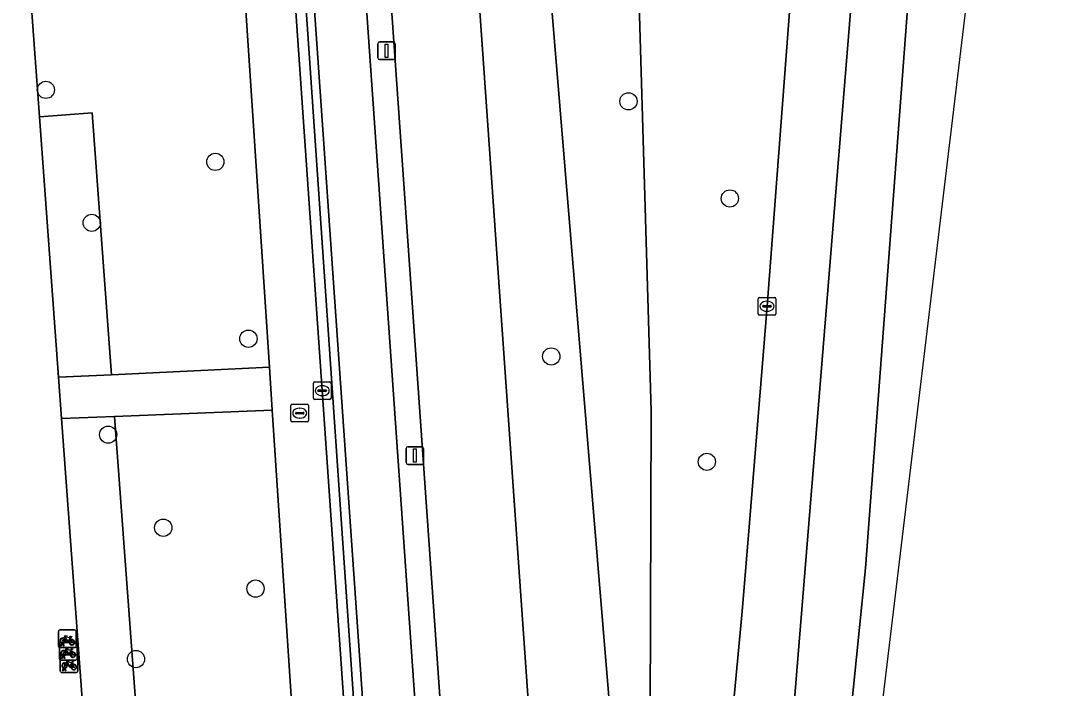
# Model space of a CAD drawing. Extents: x 161248 to 161848, y 384871 to 385383.
# Drawn here: x 161787.4 to 161846.3, y 385268.7 to 385306.6 of the extents above; entities that cross this region are included whole.
import ezdxf

# ---------------------------------------------------------------- set-up
doc = ezdxf.new("R2010")
doc.units = 0
for name, color, linetype in [('IMGEO_Berm_groen', 7, 'Continuous'), ('IMGEO_Berm_open', 7, 'Continuous'), ('IMGEO_Boom', 7, 'Continuous'), ('IMGEO_Fietsenrek', 7, 'Continuous'), ('IMGEO_Fietspad_open', 7, 'Continuous'), ('IMGEO_Groenvoorziening', 7, 'Continuous'), ('IMGEO_Kolk', 7, 'Continuous'), ('IMGEO_Lichtmast', 7, 'Continuous'), ('IMGEO_Muur', 7, 'Continuous'), ('IMGEO_Rijbaan_regionaal_gesloten', 7, 'Continuous'), ('IMGEO_Rioolput', 7, 'Continuous'), ('IMGEO_Voetpad_open', 7, 'Continuous')]:
    doc.layers.add(name, color=color, linetype=linetype)

msp = doc.modelspace()

# ---------------------------------------------------------------- linework, layer by layer
at = {"layer": 'IMGEO_Berm_groen'}
for points in [[(161812.969, 385355.46), (161812.468, 385351.533), (161810.363, 385351.383), (161810.451, 385350.052), (161811.078, 385340.796), (161817.448, 385250), (161818.054, 385241.62), (161819.519, 385220.338), (161820.763, 385202.038)], [(161832.415, 385338.59), (161830.939, 385351.516), (161830.805, 385352.903), (161829.794, 385352.948), (161829.262, 385352.972), (161828.775, 385352.994), (161827.957, 385346.444), (161827.714, 385344.496), (161826.852, 385340.216), (161824.925, 385332.823), (161823.326, 385328.009), (161822.02, 385322.916), (161823.145, 385284.452), (161823.031, 385250), (161823.001, 385241.01), (161822.257, 385250), (161815.82, 385327.746), (161816.166, 385334.74)], [(161816.166, 385334.74), (161815.82, 385327.746), (161822.257, 385250), (161823.001, 385241.01), (161823.031, 385250), (161823.145, 385284.452), (161822.02, 385322.916)], [(161825.632, 385244.355), (161825.773, 385247.608), (161826.033, 385250), (161826.86, 385257.604), (161828.314, 385273.073), (161828.725, 385278.097), (161829.723, 385290.378), (161831.359, 385311.824), (161832.467, 385327.037)]]:
    msp.add_lwpolyline(points, dxfattribs=at)
at = {"layer": 'IMGEO_Berm_open'}
for points in [[(161815.94, 385200.171), (161808.13, 385311.584)], [(161806.751, 385311.045), (161806.814, 385309.979), (161813.652, 385212.427), (161814.159, 385203.908), (161812.029, 385175.625), (161806.85, 385157.128), (161811.067, 385156.299), (161814.594, 385173.374), (161814.649, 385173.627), (161814.701, 385173.881), (161815.159, 385176.71), (161815.233, 385177.375), (161815.355, 385178.591), (161815.704, 385181.821)]]:
    msp.add_lwpolyline(points, dxfattribs=at)
at = {"layer": 'IMGEO_Boom'}
for centre in [(161788.823, 385302.649), (161821.863, 385301.998), (161798.434, 385298.566), (161827.615, 385296.49), (161791.427, 385295.109), (161800.309, 385288.537), (161817.486, 385287.53), (161792.357, 385283.099), (161826.31, 385281.557), (161795.482, 385277.82), (161800.713, 385274.369), (161793.933, 385270.37)]:
    msp.add_circle(centre, 0.489, dxfattribs=at)
at = {"layer": 'IMGEO_Fietsenrek'}
for p, q in [((161789.538, 385271.097), (161789.538, 385271.938)), ((161789.538, 385271.938), (161789.538, 385271.097)), ((161789.613, 385272.022), (161790.454, 385272.022)), ((161790.454, 385272.022), (161789.613, 385272.022)), ((161790.538, 385271.947), (161790.538, 385271.106)), ((161790.538, 385271.106), (161790.538, 385271.947)), ((161789.59, 385270.394), (161789.59, 385271.235)), ((161789.59, 385271.235), (161789.59, 385270.394)), ((161789.665, 385271.319), (161790.506, 385271.319)), ((161790.506, 385271.319), (161789.665, 385271.319)), ((161789.665, 385271.106), (161789.704, 385271.266)), ((161789.734, 385271.254), (161789.699, 385271.106)), ((161789.776, 385271.278), (161789.775, 385271.282)), ((161789.817, 385271.106), (161789.783, 385271.248)), ((161789.807, 385271.289), (161789.808, 385271.282)), ((161789.815, 385271.252), (161789.85, 385271.106)), ((161790.225, 385271.571), (161790.261, 385271.476)), ((161790.59, 385271.244), (161790.59, 385270.403)), ((161790.59, 385270.403), (161790.59, 385271.244)), ((161790.463, 385271.022), (161789.622, 385271.022)), ((161789.622, 385271.022), (161790.463, 385271.022)), ((161789.699, 385271.106), (161789.665, 385271.106)), ((161789.716, 385270.615), (161790.557, 385270.615)), ((161790.557, 385270.615), (161789.716, 385270.615)), ((161789.85, 385271.106), (161789.817, 385271.106)), ((161790.277, 385270.868), (161790.313, 385270.773)), ((161789.641, 385269.69), (161789.641, 385270.531)), ((161789.641, 385270.531), (161789.641, 385269.69)), ((161790.515, 385270.319), (161789.674, 385270.319)), ((161789.674, 385270.319), (161790.515, 385270.319)), ((161789.717, 385270.403), (161789.756, 385270.563)), ((161789.751, 385270.403), (161789.717, 385270.403)), ((161789.786, 385270.551), (161789.751, 385270.403)), ((161789.828, 385270.575), (161789.827, 385270.579)), ((161789.869, 385270.403), (161789.835, 385270.545)), ((161789.859, 385270.586), (161789.86, 385270.579)), ((161789.867, 385270.549), (161789.902, 385270.403)), ((161789.902, 385270.403), (161789.869, 385270.403)), ((161790.328, 385270.164), (161790.364, 385270.069)), ((161790.641, 385270.54), (161790.641, 385269.699)), ((161790.641, 385269.699), (161790.641, 385270.54)), ((161790.566, 385269.615), (161789.725, 385269.615)), ((161789.725, 385269.615), (161790.566, 385269.615)), ((161789.768, 385269.699), (161789.807, 385269.859)), ((161789.802, 385269.699), (161789.768, 385269.699)), ((161789.837, 385269.847), (161789.802, 385269.699)), ((161789.879, 385269.871), (161789.878, 385269.875)), ((161789.92, 385269.699), (161789.886, 385269.841)), ((161789.91, 385269.882), (161789.911, 385269.875)), ((161789.918, 385269.845), (161789.953, 385269.699)), ((161789.953, 385269.699), (161789.92, 385269.699))]:
    msp.add_line(p, q, dxfattribs=at)
for points in [[(161789.872, 385271.496), (161789.82, 385271.406), (161789.78, 385271.381), (161789.781, 385271.428), (161789.836, 385271.522)], [(161789.851, 385271.548), (161789.946, 385271.712), (161790.032, 385271.698), (161790.034, 385271.689), (161789.978, 385271.678), (161789.951, 385271.633), (161790.207, 385271.592)], [(161790.147, 385271.304), (161790.097, 385271.304), (161789.906, 385271.555), (161789.887, 385271.523)], [(161790.194, 385271.567), (161789.937, 385271.608), (161789.92, 385271.579), (161790.087, 385271.359), (161790.194, 385271.567)], [(161790.242, 385271.469), (161790.212, 385271.546), (161790.103, 385271.328), (161790.146, 385271.328)], [(161790.176, 385271.328), (161790.296, 385271.327), (161790.252, 385271.441)], [(161790.272, 385271.448), (161790.327, 385271.303), (161790.177, 385271.303)], [(161790.207, 385271.592), (161790.232, 385271.641), (161790.226, 385271.645), (161790.203, 385271.649), (161790.191, 385271.656), (161790.19, 385271.659), (161790.192, 385271.664), (161790.287, 385271.649), (161790.289, 385271.639), (161790.279, 385271.626), (161790.267, 385271.62), (161790.253, 385271.626), (161790.225, 385271.571)], [(161789.924, 385270.793), (161789.872, 385270.703), (161789.832, 385270.678), (161789.833, 385270.725), (161789.888, 385270.819)], [(161789.903, 385270.845), (161789.998, 385271.009), (161790.084, 385270.995), (161790.086, 385270.986), (161790.03, 385270.975), (161790.003, 385270.93), (161790.259, 385270.889)], [(161790.199, 385270.601), (161790.149, 385270.601), (161789.958, 385270.852), (161789.939, 385270.82)], [(161790.246, 385270.864), (161789.989, 385270.905), (161789.972, 385270.876), (161790.139, 385270.656), (161790.246, 385270.864)], [(161790.294, 385270.766), (161790.264, 385270.843), (161790.155, 385270.625), (161790.198, 385270.625)], [(161790.228, 385270.625), (161790.348, 385270.624), (161790.304, 385270.738)], [(161790.324, 385270.745), (161790.379, 385270.6), (161790.229, 385270.6)], [(161790.259, 385270.889), (161790.284, 385270.938), (161790.278, 385270.942), (161790.255, 385270.946), (161790.243, 385270.953), (161790.242, 385270.956), (161790.244, 385270.961), (161790.339, 385270.946), (161790.341, 385270.936), (161790.331, 385270.923), (161790.319, 385270.917), (161790.305, 385270.923), (161790.277, 385270.868)], [(161789.975, 385270.089), (161789.923, 385269.999), (161789.883, 385269.974), (161789.884, 385270.021), (161789.939, 385270.115)], [(161789.954, 385270.141), (161790.049, 385270.305), (161790.135, 385270.291), (161790.137, 385270.282), (161790.081, 385270.271), (161790.054, 385270.226), (161790.31, 385270.185)], [(161790.25, 385269.897), (161790.2, 385269.897), (161790.009, 385270.148), (161789.99, 385270.116)], [(161790.297, 385270.16), (161790.04, 385270.201), (161790.023, 385270.172), (161790.19, 385269.952), (161790.297, 385270.16)], [(161790.345, 385270.062), (161790.315, 385270.139), (161790.206, 385269.921), (161790.249, 385269.921)], [(161790.279, 385269.921), (161790.399, 385269.92), (161790.355, 385270.034)], [(161790.375, 385270.041), (161790.43, 385269.896), (161790.28, 385269.896)], [(161790.31, 385270.185), (161790.335, 385270.234), (161790.329, 385270.238), (161790.306, 385270.242), (161790.294, 385270.249), (161790.293, 385270.252), (161790.295, 385270.257), (161790.39, 385270.242), (161790.392, 385270.232), (161790.382, 385270.219), (161790.37, 385270.213), (161790.356, 385270.219), (161790.328, 385270.164)]]:
    msp.add_lwpolyline(points, dxfattribs=at)
for centre, radius, start, end in [((161789.616, 385271.944), 0.0779, 92.4484, 184.28452), ((161789.616, 385271.944), 0.0779, 92.4484, 184.28452), ((161790.46, 385271.944), 0.0779, 2.4484, 94.28452), ((161790.46, 385271.944), 0.0779, 2.4484, 94.28452), ((161789.668, 385271.241), 0.0779, 92.4484, 184.28452), ((161789.668, 385271.241), 0.0779, 92.4484, 184.28452), ((161789.778, 385271.407), 0.159, 62.67661, 242.13685), ((161789.778, 385271.407), 0.129, 63.31916, 238.90302), ((161789.758, 385271.278), 0.0499, 12.8025, 158.69338), ((161789.778, 385271.407), 0.159, 253.99666, 271.78671), ((161789.758, 385271.278), 0.0174, 12.8025, 163.45023), ((161789.778, 385271.407), 0.129, 253.41502, 269.02044), ((161789.778, 385271.407), 0.129, 283.60429, 43.43025), ((161789.778, 385271.407), 0.159, 283.5766, 46.60424), ((161790.305, 385271.323), 0.159, 113.3408, 178.32165), ((161790.305, 385271.323), 0.159, 187.0065, 105.77075), ((161790.305, 385271.323), 0.129, 113.92302, 177.95563), ((161790.305, 385271.323), 0.129, 188.67146, 104.58832), ((161790.512, 385271.241), 0.0779, 2.4484, 94.28452), ((161790.512, 385271.241), 0.0779, 2.4484, 94.28452), ((161789.616, 385271.1), 0.0779, 182.4484, 274.28452), ((161789.616, 385271.1), 0.0779, 182.4484, 274.28452), ((161789.719, 385270.537), 0.0779, 92.4484, 184.28452), ((161789.719, 385270.537), 0.0779, 92.4484, 184.28452), ((161789.83, 385270.704), 0.159, 62.67661, 242.13685), ((161789.83, 385270.704), 0.129, 63.31916, 238.90302), ((161789.81, 385270.575), 0.0499, 12.8025, 158.69338), ((161789.83, 385270.704), 0.129, 283.60429, 43.43025), ((161789.83, 385270.704), 0.159, 283.5766, 46.60424), ((161790.357, 385270.62), 0.159, 113.3408, 178.32165), ((161790.357, 385270.62), 0.159, 187.0065, 105.77075), ((161790.357, 385270.62), 0.129, 113.92302, 177.95563), ((161790.357, 385270.62), 0.129, 188.67146, 104.58832), ((161790.46, 385271.1), 0.0779, 272.4484, 4.28452), ((161790.46, 385271.1), 0.0779, 272.4484, 4.28452), ((161790.563, 385270.537), 0.0779, 2.4484, 94.28452), ((161790.563, 385270.537), 0.0779, 2.4484, 94.28452), ((161789.668, 385270.397), 0.0779, 182.4484, 274.28452), ((161789.668, 385270.397), 0.0779, 182.4484, 274.28452), ((161789.881, 385270), 0.159, 62.67661, 242.13685), ((161789.881, 385270), 0.129, 63.31916, 238.90302), ((161789.83, 385270.704), 0.159, 253.99666, 271.78671), ((161789.81, 385270.575), 0.0174, 12.8025, 163.45023), ((161789.83, 385270.704), 0.129, 253.41502, 269.02044), ((161789.881, 385270), 0.129, 283.60429, 43.43025), ((161789.881, 385270), 0.159, 283.5766, 46.60424), ((161790.408, 385269.916), 0.159, 113.3408, 178.32165), ((161790.408, 385269.916), 0.159, 187.0065, 105.77075), ((161790.408, 385269.916), 0.129, 113.92302, 177.95563), ((161790.408, 385269.916), 0.129, 188.67146, 104.58832), ((161790.512, 385270.397), 0.0779, 272.4484, 4.28452), ((161790.512, 385270.397), 0.0779, 272.4484, 4.28452), ((161789.719, 385269.693), 0.0779, 182.4484, 274.28452), ((161789.719, 385269.693), 0.0779, 182.4484, 274.28452), ((161789.861, 385269.871), 0.0499, 12.8025, 158.69338), ((161789.881, 385270), 0.159, 253.99666, 271.78671), ((161789.861, 385269.871), 0.0174, 12.8025, 163.45023), ((161789.881, 385270), 0.129, 253.41502, 269.02044), ((161790.563, 385269.693), 0.0779, 272.4484, 4.28452), ((161790.563, 385269.693), 0.0779, 272.4484, 4.28452)]:
    msp.add_arc(centre, radius, start, end, dxfattribs=at)
at = {"layer": 'IMGEO_Fietspad_open'}
for points in [[(161799.482, 385356.188), (161801.247, 385347.561), (161808.054, 385250), (161811.014, 385207.171), (161810.795, 385201.149), (161810.725, 385197.446), (161809.973, 385187.32), (161809.023, 385177.396), (161808.364, 385173.407), (161805.798, 385165.717), (161804.851, 385161.932), (161799.416, 385136.747), (161802.317, 385136.129), (161806.85, 385157.128)], [(161806.85, 385157.128), (161812.029, 385175.625), (161814.159, 385203.908), (161813.652, 385212.427), (161806.814, 385309.979), (161806.751, 385311.045)]]:
    msp.add_lwpolyline(points, dxfattribs=at)
at = {"layer": 'IMGEO_Groenvoorziening'}
for points in [[(161801.504, 385286.924), (161800.036, 385309.166), (161799.707, 385313.446), (161798.011, 385338.225), (161794.566, 385338.411), (161795.257, 385310.23), (161788.827, 385310.268), (161788.928, 385313.964), (161787.504, 385314.033), (161787.886, 385308.846), (161788.455, 385301.124), (161791.448, 385301.344), (161792.543, 385286.494)], [(161792.543, 385286.494), (161791.448, 385301.344), (161788.455, 385301.124), (161789.545, 385286.35)], [(161802.83, 385266.843), (161801.666, 385284.479), (161792.717, 385284.125), (161794.035, 385266.255), (161801.083, 385266.729)], [(161792.035, 385266.121), (161794.035, 385266.255), (161792.717, 385284.125), (161789.717, 385284.007), (161791.041, 385266.055)]]:
    msp.add_lwpolyline(points, close=True, dxfattribs=at)
at = {"layer": 'IMGEO_Kolk'}
for p, q in [((161829.221, 385289.952), (161829.221, 385290.804)), ((161829.296, 385290.878), (161830.148, 385290.878)), ((161829.709, 385290.658), (161829.734, 385290.658)), ((161830.222, 385290.804), (161830.222, 385289.952)), ((161829.48, 385290.372), (161829.48, 385290.384)), ((161829.918, 385290.335), (161829.52, 385290.335)), ((161829.523, 385290.421), (161829.921, 385290.421)), ((161829.732, 385290.098), (161829.707, 385290.098)), ((161829.964, 385290.384), (161829.964, 385290.372)), ((161830.148, 385289.878), (161829.296, 385289.878)), ((161803.994, 385285.162), (161803.994, 385286.014)), ((161804.069, 385286.088), (161804.921, 385286.088)), ((161804.995, 385286.014), (161804.995, 385285.162)), ((161804.253, 385285.582), (161804.253, 385285.594)), ((161804.691, 385285.545), (161804.293, 385285.545)), ((161804.296, 385285.631), (161804.694, 385285.631)), ((161804.482, 385285.868), (161804.507, 385285.868)), ((161804.737, 385285.594), (161804.737, 385285.582)), ((161804.921, 385285.088), (161804.069, 385285.088)), ((161804.505, 385285.308), (161804.48, 385285.308))]:
    msp.add_line(p, q, dxfattribs=at)
for points in [[(161829.221, 385289.952), (161829.221, 385290.804)], [(161829.296, 385290.878), (161830.148, 385290.878)], [(161830.222, 385290.804), (161830.222, 385289.952)], [(161830.148, 385289.878), (161829.296, 385289.878)], [(161803.994, 385285.162), (161803.994, 385286.014)], [(161804.069, 385286.088), (161804.921, 385286.088)], [(161804.995, 385286.014), (161804.995, 385285.162)], [(161804.921, 385285.088), (161804.069, 385285.088)]]:
    msp.add_lwpolyline(points, dxfattribs=at)
for centre, radius, start, end in [((161829.298, 385290.802), 0.0765, 91.55205, 178.44795), ((161829.298, 385290.802), 0.0765, 91.55205, 178.44795), ((161830.146, 385290.802), 0.0765, 1.55205, 88.44795), ((161830.146, 385290.802), 0.0765, 1.55205, 88.44795), ((161829.52, 385290.381), 0.0403, 85.87752, 175.75265), ((161829.517, 385290.371), 0.0366, 178.93798, 274.71019), ((161829.921, 385290.378), 0.043, 264.86636, 352.45326), ((161829.925, 385290.383), 0.0386, 1.73085, 96.63898), ((161829.298, 385289.954), 0.0765, 181.55205, 268.44795), ((161829.298, 385289.954), 0.0765, 181.55205, 268.44795), ((161830.146, 385289.954), 0.0765, 271.55205, 358.44795), ((161830.146, 385289.954), 0.0765, 271.55205, 358.44795), ((161804.071, 385286.012), 0.0765, 91.55205, 178.44795), ((161804.071, 385286.012), 0.0765, 91.55205, 178.44795), ((161804.919, 385286.012), 0.0765, 1.55205, 88.44795), ((161804.919, 385286.012), 0.0765, 1.55205, 88.44795), ((161804.293, 385285.591), 0.0403, 85.87752, 175.75265), ((161804.29, 385285.581), 0.0366, 178.93798, 274.71019), ((161804.694, 385285.588), 0.043, 264.86636, 352.45326), ((161804.698, 385285.593), 0.0386, 1.73085, 96.63898), ((161804.071, 385285.164), 0.0765, 181.55205, 268.44795), ((161804.071, 385285.164), 0.0765, 181.55205, 268.44795), ((161804.919, 385285.164), 0.0765, 271.55205, 358.44795), ((161804.919, 385285.164), 0.0765, 271.55205, 358.44795)]:
    msp.add_arc(centre, radius, start, end, dxfattribs=at)
for centre, major_axis, ratio, start_param, end_param in [((161829.708, 385290.378), (-0.387, 0.002), 0.722429, 4.712389, 7.853982), ((161829.733, 385290.378), (-0.39, 0.002), 0.717154, 1.570796, 4.712389), ((161804.481, 385285.588), (-0.387, 0.002), 0.722429, 4.712389, 7.853982), ((161804.506, 385285.588), (-0.39, 0.002), 0.717154, 1.570796, 4.712389)]:
    msp.add_ellipse(centre, major_axis=major_axis, ratio=ratio, start_param=start_param, end_param=end_param, dxfattribs=at)
at = {"layer": 'IMGEO_Lichtmast'}
for p, q in [((161807.746, 385305.363), (161808.536, 385305.363)), ((161808.536, 385305.363), (161807.746, 385305.363)), ((161807.646, 385304.463), (161807.646, 385305.263)), ((161807.646, 385305.263), (161807.646, 385304.463)), ((161808.636, 385305.263), (161808.636, 385304.463)), ((161808.636, 385304.463), (161808.636, 385305.263)), ((161808.536, 385304.363), (161807.746, 385304.363)), ((161807.746, 385304.363), (161808.536, 385304.363)), ((161809.352, 385282.414), (161810.142, 385282.414)), ((161810.142, 385282.414), (161809.352, 385282.414)), ((161809.252, 385281.514), (161809.252, 385282.314)), ((161809.252, 385282.314), (161809.252, 385281.514)), ((161810.242, 385282.314), (161810.242, 385281.514)), ((161810.242, 385281.514), (161810.242, 385282.314)), ((161810.142, 385281.414), (161809.352, 385281.414)), ((161809.352, 385281.414), (161810.142, 385281.414))]:
    msp.add_line(p, q, dxfattribs=at)
for points in [[(161808.066, 385305.238), (161808.216, 385305.238), (161808.216, 385304.488), (161808.066, 385304.488), (161808.066, 385305.238)], [(161809.672, 385282.289), (161809.822, 385282.289), (161809.822, 385281.539), (161809.672, 385281.539), (161809.672, 385282.289)]]:
    msp.add_lwpolyline(points, dxfattribs=at)
for centre, start, end in [((161807.746, 385305.263), 90, 180), ((161807.746, 385305.263), 90, 180), ((161808.536, 385305.263), 0, 90), ((161808.536, 385305.263), 360, 90), ((161807.746, 385304.463), 180, 270), ((161807.746, 385304.463), 180, 270), ((161808.536, 385304.463), 270, 0), ((161808.536, 385304.463), 270, 0), ((161809.352, 385282.314), 90, 180), ((161809.352, 385282.314), 90, 180), ((161810.142, 385282.314), 0, 90), ((161810.142, 385282.314), 360, 90), ((161809.352, 385281.514), 180, 270), ((161809.352, 385281.514), 180, 270), ((161810.142, 385281.514), 270, 0), ((161810.142, 385281.514), 270, 0)]:
    msp.add_arc(centre, 0.1, start, end, dxfattribs=at)
at = {"layer": 'IMGEO_Muur'}
msp.add_lwpolyline([(161809.266, 385191.488), (161808.119, 385177.946), (161808.589, 385177.868), (161809.778, 385192.126), (161810.465, 385207.275), (161807.52, 385250), (161800.798, 385347.634), (161800.175, 385347.621), (161806.977, 385250), (161809.957, 385207.224)], close=True, dxfattribs=at)
at = {"layer": 'IMGEO_Rijbaan_regionaal_gesloten'}
msp.add_lwpolyline([(161844.731, 385383.258), (161843.005, 385383.208), (161841.331, 385358.305), (161840.149, 385339.983), (161835.302, 385275.534), (161832.26, 385245.433), (161832.129, 385244.136), (161827.354, 385207.649), (161824.158, 385190.185), (161821.142, 385173.699), (161813.159, 385133.822), (161815.133, 385133.402), (161827.022, 385190.904), (161841.361, 385310.203), (161843.332, 385339.452), (161844.588, 385358.474), (161846.294, 385383.303)], close=True, dxfattribs=at)
for points in [[(161820.763, 385202.038), (161819.519, 385220.338), (161818.054, 385241.62), (161817.448, 385250), (161811.078, 385340.796), (161810.451, 385350.052), (161810.363, 385351.383), (161810.086, 385356.298)], [(161805.249, 385352.81), (161805.369, 385351.08), (161807.138, 385325.616), (161807.239, 385324.211), (161807.935, 385314.055), (161807.968, 385313.899), (161808.13, 385311.584), (161815.94, 385200.171)], [(161824.158, 385190.185), (161827.354, 385207.649), (161832.129, 385244.136), (161832.26, 385245.433), (161835.302, 385275.534), (161840.149, 385339.983)], [(161832.467, 385327.037), (161831.359, 385311.824), (161829.723, 385290.378), (161828.725, 385278.097), (161828.314, 385273.073), (161826.86, 385257.604), (161826.033, 385250), (161825.773, 385247.608), (161825.632, 385244.355), (161824.63, 385221.78), (161824.131, 385211.474), (161825.195, 385215.738), (161830.26, 385255.555), (161836.173, 385328.205), (161836.528, 385338.731)], [(161836.173, 385328.205), (161830.26, 385255.555), (161825.195, 385215.738), (161824.131, 385211.474), (161822.732, 385201.882), (161820.587, 385186.576)]]:
    msp.add_lwpolyline(points, dxfattribs=at)
at = {"layer": 'IMGEO_Rioolput'}
for p, q in [((161802.721, 385283.893), (161802.721, 385284.745)), ((161802.796, 385284.819), (161803.648, 385284.819)), ((161803.722, 385284.745), (161803.722, 385283.893)), ((161802.98, 385284.313), (161802.98, 385284.325)), ((161803.418, 385284.276), (161803.02, 385284.276)), ((161803.023, 385284.362), (161803.421, 385284.362)), ((161803.209, 385284.599), (161803.234, 385284.599)), ((161803.464, 385284.325), (161803.464, 385284.313)), ((161803.648, 385283.819), (161802.796, 385283.819)), ((161803.232, 385284.039), (161803.207, 385284.039))]:
    msp.add_line(p, q, dxfattribs=at)
for points in [[(161802.721, 385283.893), (161802.721, 385284.745)], [(161802.796, 385284.819), (161803.648, 385284.819)], [(161803.722, 385284.745), (161803.722, 385283.893)], [(161803.648, 385283.819), (161802.796, 385283.819)]]:
    msp.add_lwpolyline(points, dxfattribs=at)
for centre, radius, start, end in [((161802.798, 385284.743), 0.0765, 91.55205, 178.44795), ((161802.798, 385284.743), 0.0765, 91.55205, 178.44795), ((161803.646, 385284.743), 0.0765, 1.55205, 88.44795), ((161803.646, 385284.743), 0.0765, 1.55205, 88.44795), ((161803.02, 385284.322), 0.0403, 85.87752, 175.75265), ((161803.017, 385284.312), 0.0366, 178.93798, 274.71019), ((161803.421, 385284.319), 0.043, 264.86636, 352.45326), ((161803.425, 385284.324), 0.0386, 1.73085, 96.63898), ((161802.798, 385283.895), 0.0765, 181.55205, 268.44795), ((161802.798, 385283.895), 0.0765, 181.55205, 268.44795), ((161803.646, 385283.895), 0.0765, 271.55205, 358.44795), ((161803.646, 385283.895), 0.0765, 271.55205, 358.44795)]:
    msp.add_arc(centre, radius, start, end, dxfattribs=at)
for centre, major_axis, ratio, start_param, end_param in [((161803.208, 385284.319), (-0.387, 0.002), 0.722429, 4.712389, 7.853982), ((161803.233, 385284.319), (-0.39, 0.002), 0.717154, 1.570796, 4.712389)]:
    msp.add_ellipse(centre, major_axis=major_axis, ratio=ratio, start_param=start_param, end_param=end_param, dxfattribs=at)
at = {"layer": 'IMGEO_Voetpad_open'}
for points in [[(161799.416, 385136.747), (161804.851, 385161.932), (161805.798, 385165.717), (161808.364, 385173.407), (161809.023, 385177.396), (161809.973, 385187.32), (161810.725, 385197.446), (161810.795, 385201.149), (161811.014, 385207.171), (161808.054, 385250), (161801.247, 385347.561), (161799.482, 385356.188)], [(161796.807, 385355.822), (161797.526, 385345.32), (161798.011, 385338.225), (161799.707, 385313.446), (161800.036, 385309.166), (161801.504, 385286.924), (161801.666, 385284.479), (161802.83, 385266.843), (161804.116, 385248.022), (161804.45, 385243.135), (161805.036, 385234.554), (161805.407, 385229.116), (161805.728, 385224.419), (161806.062, 385219.53), (161806.086, 385219.181), (161806.91, 385207.1), (161806.835, 385202.034), (161806.647, 385199.228), (161806.537, 385196.879)], [(161809.266, 385191.488), (161809.957, 385207.224), (161806.977, 385250), (161800.175, 385347.621), (161800.798, 385347.634), (161807.52, 385250), (161810.465, 385207.275), (161809.778, 385192.126)], [(161773.496, 385201.836), (161773.32, 385203.808), (161773.231, 385204.802), (161772.383, 385217.232), (161772.683, 385217.252), (161772.592, 385218.59), (161785.334, 385220.762), (161785.285, 385221.471), (161787.679, 385221.635), (161787.907, 385218.294), (161789.145, 385218.378), (161788.952, 385221.21), (161791.994, 385221.418), (161792.187, 385218.585), (161794.263, 385218.726), (161794.183, 385219.903), (161793.611, 385228.31), (161792.323, 385247.228), (161791.041, 385266.055), (161789.717, 385284.007), (161789.545, 385286.35), (161788.455, 385301.124), (161787.886, 385308.846)]]:
    msp.add_lwpolyline(points, dxfattribs=at)
msp.add_lwpolyline([(161801.666, 385284.479), (161801.504, 385286.924), (161792.543, 385286.494), (161789.545, 385286.35), (161789.717, 385284.007), (161792.717, 385284.125)], close=True, dxfattribs=at)

doc.saveas('drawing.dxf')
